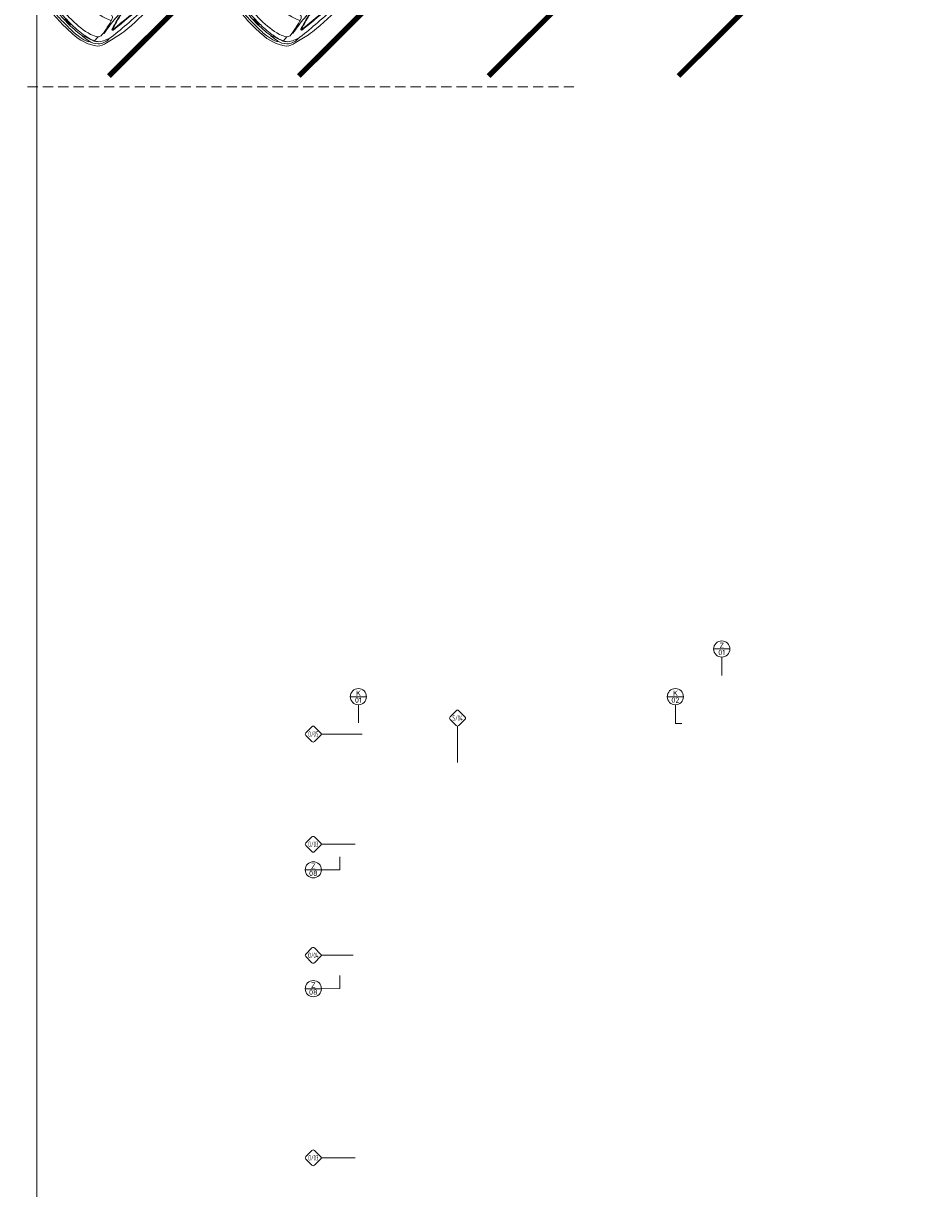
# Model space of a CAD drawing. Header units: millimetres. Extents: x -916886 to 3713765, y -2985421 to 1675785.
# Tile 119 of 656: x -500 to 16369, y -27070 to -5326. Entities that reach past the tile are written whole.
import ezdxf
from ezdxf.enums import TextEntityAlignment as Align

# ---------------------------------------------------------------- set-up
doc = ezdxf.new("R2010")
doc.units = ezdxf.units.MM
doc.linetypes.add('HIDDEN', pattern=[9.525, 6.35, -3.175])
doc.layers.add('_____detaily', color=1, linetype='Continuous')
for name, color, linetype, lineweight in [('A99_N_kce-pohl', 1, 'Continuous', 9), ('A99_N_znaceni 50', 5, 'Continuous', 5), ('A99_S_kce-rez-sil', 7, 'Continuous', 15), ('A99_S_sraf', 252, 'Continuous', 9)]:
    doc.layers.add(name, color=color, linetype=linetype, lineweight=lineweight)
doc.styles.add('A99_popis', font='isocpeur.ttf')

# ---------------------------------------------------------------- blocks, each defined once
blk = doc.blocks.new('*U80')
at = {"color": 0}
for p, q in [((-0.72, 4.14), (-4.15, 0.71)), ((4.14, 0.71), (0.71, 4.14)), ((-4.15, -0.72), (-0.72, -4.15)), ((0.71, -4.15), (4.14, -0.72)), ((4.44, 0), (23.52, 0))]:
    blk.add_line(p, q, dxfattribs=at)
for centre, start, end in [((-3.43, 0), 135, 225), ((0, 3.42), 45, 135), ((3.42, 0), 315, 45), ((0, -3.43), 225, 315)]:
    blk.add_arc(centre, 1.01, start, end, dxfattribs=at)
at = {"color": 0, "linetype": 'ByBlock', "style": 'A99_popis', "width": 0.953108}
blk.add_attdef('SKLADBA', text='', height=3, rotation=0.01026, dxfattribs=at).set_placement((-2.86, -1.51), (2.86, -1.5), align=Align.FIT)
blk = doc.blocks.new('*U81')
at = {"color": 0}
for p, q in [((-0.72, 4.14), (-4.15, 0.71)), ((4.14, 0.71), (0.71, 4.14)), ((-4.15, -0.72), (-0.72, -4.15)), ((0.71, -4.15), (4.14, -0.72)), ((4.44, 0), (22.39, 0))]:
    blk.add_line(p, q, dxfattribs=at)
for centre, start, end in [((-3.43, 0), 135, 225), ((0, 3.42), 45, 135), ((3.42, 0), 315, 45), ((0, -3.43), 225, 315)]:
    blk.add_arc(centre, 1.01, start, end, dxfattribs=at)
at = {"color": 0, "linetype": 'ByBlock', "style": 'A99_popis', "width": 0.953108}
blk.add_attdef('SKLADBA', text='', height=3, rotation=0.01026, dxfattribs=at).set_placement((-2.86, -1.51), (2.86, -1.5), align=Align.FIT)
blk = doc.blocks.new('*U84')
at = {"color": 0}
for p, q in [((-0.72, 4.14), (-4.15, 0.71)), ((4.14, 0.71), (0.71, 4.14)), ((-4.15, -0.72), (-0.72, -4.15)), ((0, -4.45), (0, -24.78)), ((0.71, -4.15), (4.14, -0.72))]:
    blk.add_line(p, q, dxfattribs=at)
for centre, start, end in [((-3.43, 0), 135, 225), ((0, 3.42), 45, 135), ((3.42, 0), 315, 45), ((0, -3.43), 225, 315)]:
    blk.add_arc(centre, 1.01, start, end, dxfattribs=at)
at = {"color": 0, "linetype": 'ByBlock', "style": 'A99_popis', "width": 0.953108}
blk.add_attdef('SKLADBA', text='', height=3, rotation=0.01026, dxfattribs=at).set_placement((-2.86, -1.51), (2.86, -1.5), align=Align.FIT)
blk = doc.blocks.new('*U108')
at = {"color": 0}
for p, q in [((-0.72, 4.14), (-4.15, 0.71)), ((4.14, 0.71), (0.71, 4.14)), ((-4.15, -0.72), (-0.72, -4.15)), ((0.71, -4.15), (4.14, -0.72)), ((4.44, 0), (27.36, 0))]:
    blk.add_line(p, q, dxfattribs=at)
for centre, start, end in [((-3.43, 0), 135, 225), ((0, 3.42), 45, 135), ((3.42, 0), 315, 45), ((0, -3.43), 225, 315)]:
    blk.add_arc(centre, 1.01, start, end, dxfattribs=at)
at = {"color": 0, "linetype": 'ByBlock', "style": 'A99_popis', "width": 0.953108}
blk.add_attdef('SKLADBA', text='', height=3, rotation=0.01026, dxfattribs=at).set_placement((-2.86, -1.51), (2.86, -1.5), align=Align.FIT)
blk = doc.blocks.new('A4_s1')
at = {"layer": 'A99_N_kce-pohl', "color": 8, "ltscale": 0.001}
for p, q in [((-0.771, 0.381), (-0.677, 0.323)), ((0.187, 0.314), (0.595, 0.303)), ((0.772, 0.381), (0.678, 0.323)), ((-0.577, -0.471), (-0.771, -0.346)), ((0.577, -0.471), (0.772, -0.346)), ((-0.576, -0.58), (-0.772, -0.514)), ((0.577, -0.58), (0.773, -0.514)), ((-0.661, -1.211), (-0.754, -1.174)), ((-0.576, -1.126), (-0.747, -1.295)), ((-0.576, -1.153), (-0.745, -1.325)), ((-0.576, -1.18), (-0.742, -1.364)), ((0.577, -1.126), (0.747, -1.295)), ((0.577, -1.153), (0.746, -1.325)), ((0.577, -1.18), (0.743, -1.364)), ((0.662, -1.211), (0.755, -1.174)), ((-0.592, -2.219), (-0.599, -2.328))]:
    blk.add_line(p, q, dxfattribs=at)
for points in [[(-0.161, 2.099, 0.114162), (-0.583, 1.992, 0.087549), (-0.741, 1.871, 0.103703), (-0.79, 1.79, -0.035221), (-0.83, 1.696, 0.086236), (-0.87, 1.565, 0.013422), (-0.88, 0.961, 0.021911), (-0.871, 0.802, -0.030372), (-0.866, 0.68, -0.000546), (-0.872, 0.419, -0.000546)], [(-0.321, 2.07, 0.113949), (-0.647, 1.928, 0.110503), (-0.808, 1.742, 14.831047)], [(-0.746, 1.726, -0.140772), (-0.49, 1.947, 0.131939), (-0.468, 1.965, 0.002041), (-0.444, 2, 0.510143), (-0.447, 2.009, 0.053747), (-0.58, 1.95, 0.036828), (-0.662, 1.895, 0.072903), (-0.747, 1.805, 0.048381), (-0.787, 1.734, 0.145066), (-0.793, 1.69, 0.047859), (-0.789, 1.676, 0.699627), (-0.779, 1.676, -0.039142), (-0.746, 1.726, 2.456175)], [(-0.254, 2.093, -0.081695), (-0.364, 2.099, 0.19237), (-0.429, 2.089, 0.017855), (-0.568, 2, 4.600747)], [(-0.49, 1.947, -0.017745), (-0.374, 2.007, 0.182809), (-0.34, 1.998, -0.030827), (0, 2.012, 10.800431)], [(-0.374, 2.007, -0.270348), (-0.373, 2.027, -0.181732), (-0.321, 2.07, -0.075569), (0, 2.104, 93.62931)], [(-0.34, 1.998, -0.604294), (-0.349, 2.035, -0.110033), (-0.283, 2.071, -0.070258), (0, 2.099, 39.890067)], [(0.375, 2.007, 0.270348), (0.374, 2.027, 0.181732), (0.321, 2.07, 0.075569), (0, 2.104, -93.62931)], [(0.341, 1.998, 0.604294), (0.35, 2.035, 0.110033), (0.284, 2.071, 0.070258), (0, 2.099, -39.890067)], [(0.49, 1.947, 0.017745), (0.375, 2.007, -0.182809), (0.341, 1.998, 0.030827), (0, 2.012, -10.800431)], [(0.162, 2.099, -0.114162), (0.583, 1.992, -0.087549), (0.742, 1.871, -0.103703), (0.791, 1.79, 0.035221), (0.831, 1.696, -0.086236), (0.871, 1.565, -0.013422), (0.88, 0.961, -0.021911), (0.872, 0.802, 0.030372), (0.867, 0.68, 0.000546), (0.873, 0.419, 0.000546)], [(0.35, 1.998, 0.393048), (0.346, 2.039, 0.06388), (0.306, 2.067, 0.085002), (0.228, 2.09, 16.816305)], [(0.255, 2.093, 0.081695), (0.365, 2.099, -0.19237), (0.43, 2.089, -0.017855), (0.568, 2, -4.600747)], [(0.321, 2.07, -0.113949), (0.648, 1.928, -0.110503), (0.809, 1.742, -14.831047)], [(0.747, 1.726, 0.140772), (0.49, 1.947, -0.131939), (0.469, 1.965, -0.002041), (0.445, 2, -0.510143), (0.448, 2.009, -0.053747), (0.581, 1.95, -0.036828), (0.663, 1.895, -0.072903), (0.748, 1.805, -0.048381), (0.788, 1.734, -0.145066), (0.794, 1.69, -0.047859), (0.79, 1.676, -0.699627), (0.779, 1.676, 0.039142), (0.747, 1.726, -2.456175)], [(-0.719, 0.711, -0.06334), (-0.49, 1.947, 5.20072)], [(0.72, 0.711, 0.06334), (0.49, 1.947, -5.20072)], [(-0.784, 1.672, 0.013414), (-0.848, 0.427, 0.013414)], [(-0.719, 0.711, -0.081112), (-0.782, 0.836, -0.078206), (-0.793, 0.912, -0.023397), (-0.746, 1.726, -14.894171)], [(0.72, 0.711, 0.081112), (0.782, 0.836, 0.078206), (0.793, 0.912, 0.023397), (0.747, 1.726, 14.894171)], [(0.785, 1.672, -0.013414), (0.849, 0.427, -0.013414)], [(0, 0.922), (-0.062, 0.922, 0.116542), (-0.652, 0.783, 0.110231), (-0.706, 0.739, 0.243797), (-0.717, 0.679, 0.009225), (-0.585, 0.082, 0.422584), (-0.559, 0.067, -0.037682), (-0.049, 0.117, -0.005218), (0, 0.118, 11.857072)], [(0, 0.888), (-0.066, 0.888, 0.129481), (-0.685, 0.725, 0.333088), (-0.699, 0.693, -0.003015), (-0.568, 0.117, 0.412979), (-0.536, 0.097, -0.047947), (-0.138, 0.144, 0.149586), (-0.119, 0.15, -0.14072), (-0.089, 0.161), (0, 0.161)], [(0, 0.922), (0.063, 0.922, -0.116542), (0.653, 0.783, -0.110231), (0.706, 0.739, -0.243797), (0.718, 0.679, -0.009225), (0.586, 0.082, -0.422584), (0.56, 0.067, 0.037682), (0.05, 0.117, 0.005218), (0, 0.118, -11.857072)], [(0, 0.888), (0.066, 0.888, -0.129481), (0.686, 0.725, -0.333088), (0.7, 0.693, 0.003015), (0.569, 0.117, -0.412979), (0.537, 0.097, 0.047947), (0.138, 0.144, -0.149586), (0.12, 0.15, 0.14072), (0.09, 0.161), (0, 0.161)], [(-0.866, 0.688, 0.042265), (-0.788, 0.654, -0.189121), (-0.75, 0.621, -4.135764)], [(-0.716, 0.674, 0.217671), (-0.751, 0.623, -11.507812)], [(0, 0.794), (-0.04, 0.794, 0.050951), (-0.342, 0.763, 0.035587), (-0.563, 0.701, 0.120365), (-0.641, 0.649, 0.262155), (-0.665, 0.547, 2.362076)], [(-0.536, 0.097), (-0.616, 0.483, -0.102789), (-0.616, 0.672, 19.660591)], [(0, 0.578), (-0.25, 0.642, 0.189925), (-0.503, 0.61), (-0.617, 0.558)], [(0, 0.77), (-0.031, 0.77, 0.10287), (-0.615, 0.661, 1.123792)], [(0, 0.708, 0.060413), (-0.2, 0.694, -0.579637), (-0.211, 0.707, -0.074543), (-0.191, 0.745, -13.415039)], [(0, 0.794), (0.041, 0.794, -0.050951), (0.343, 0.763, -0.035587), (0.564, 0.701, -0.120365), (0.642, 0.649, -0.262155), (0.666, 0.547, -2.362076)], [(0, 0.77), (0.032, 0.77, -0.10287), (0.615, 0.661, -1.123792)], [(0, 0.708, -0.060413), (0.201, 0.694, 0.579637), (0.212, 0.707, 0.074543), (0.191, 0.745, 13.415039)], [(0.537, 0.097), (0.617, 0.483, 0.102789), (0.617, 0.672, -19.660591)], [(0.717, 0.674, -0.217671), (0.752, 0.623, 11.507812)], [(0.867, 0.688, -0.042265), (0.789, 0.654, 0.189121), (0.75, 0.621, 4.135764)], [(-0.734, 0.388, 0.521545), (-0.781, 0.364, -0.26851), (-0.8, 0.34, -0.044776), (-0.982, 0.285, -0.525173), (-0.994, 0.296, -0.13811), (-0.963, 0.363, -0.122006), (-0.897, 0.41, -0.028277), (-0.81, 0.438, 0.141219), (-0.75, 0.474, -0.696584), (-0.737, 0.469, 0.138376), (-0.734, 0.392, -0.153731), (-0.734, 0.388, -1.392998)], [(-0.756, 0.391, 0.468273), (-0.788, 0.446, -0.851045)], [(-0.781, 0.45, 0.000265), (-0.782, 0.534, -0.088368), (-0.769, 0.611, -0.265779), (-0.755, 0.622, -0.384532), (-0.748, 0.617, -0.018969), (-0.609, 0.075, -0.021215), (-0.581, -0.092, -0.036706), (-0.566, -0.375, 0.009006), (-0.566, -0.534)], [(-0.771, 0.456, 0.000245), (-0.772, 0.534, -0.088368), (-0.759, 0.607, -0.163287), (-0.756, 0.611, -0.018847), (-0.619, 0.073, -0.021215), (-0.591, -0.093, -0.036706), (-0.576, -0.375, 0.008765), (-0.576, -0.541)], [(0, 0.496), (-0.278, 0.596, 0.207296), (-0.464, 0.583), (-0.621, 0.507)], [(0, 0.496), (0.125, 0.451, -0.422487), (0.187, 0.314, -0.089908), (0.144, 0.245, -0.341217), (0.114, 0.239), (-0.106, 0.279), (-0.139, 0.324, 0.090272), (-0.585, 0.31, -1.237414)], [(-0.555, 0.409, -0.331405), (-0.357, 0.58, 28.71225)], [(-0.159, 0.409, 0.331405), (-0.357, 0.58, -28.71225)], [(0, 0.578), (0.551, 0.437, -0.145623), (0.612, 0.4, -2.268978)], [(0.782, 0.45, -0.000265), (0.783, 0.534, 0.088368), (0.769, 0.611, 0.265779), (0.756, 0.622, 0.384532), (0.748, 0.617, 0.018969), (0.61, 0.075, 0.021215), (0.582, -0.092, 0.036706), (0.566, -0.375, -0.009006), (0.567, -0.534)], [(0.772, 0.456, -0.000245), (0.773, 0.534, 0.088368), (0.76, 0.607, 0.163287), (0.757, 0.611, 0.018847), (0.62, 0.073, 0.021215), (0.591, -0.093, 0.036706), (0.576, -0.375, -0.008765), (0.577, -0.541)], [(0.735, 0.388, -0.521545), (0.782, 0.364, 0.26851), (0.801, 0.34, 0.044776), (0.983, 0.285, 0.525173), (0.995, 0.296, 0.13811), (0.964, 0.363, 0.122006), (0.897, 0.41, 0.028277), (0.811, 0.438, -0.141219), (0.751, 0.474, 0.696584), (0.737, 0.469, -0.138376), (0.735, 0.392, 0.153731), (0.735, 0.388, 1.392998)], [(-0.893, -0.353, 0.075246), (-0.829, -0.404, 0.075661), (-0.771, -0.428, -0.1077), (-0.753, -0.436, 0.077855), (-0.566, -0.534), (-0.566, -1.271, -0.017281), (-0.574, -1.506, -0.048898), (-0.607, -1.704, -0.006309), (-0.673, -1.933, -0.745327), (-0.7, -1.933, -0.030162), (-0.782, -0.425, 0.002466), (-0.781, 0.364, 0.002466)], [(-0.875, 0.313, -0.00106), (-0.889, -0.194, -0.00106)], [(-0.85, 0.321, 0.004764), (-0.855, -0.122, 0.004764)], [(-0.772, -0.438, 0.002558), (-0.771, 0.383, 0.002558)], [(-0.555, 0.409, 0.214121), (-0.357, 0.338, 1.239237)], [(-0.159, 0.409, -0.214121), (-0.357, 0.338, -1.239237)], [(0.894, -0.353, -0.075246), (0.83, -0.404, -0.075661), (0.771, -0.428, 0.1077), (0.754, -0.436, -0.077855), (0.567, -0.534), (0.567, -1.271, 0.017281), (0.575, -1.506, 0.048898), (0.608, -1.704, 0.006309), (0.673, -1.933, 0.745327), (0.701, -1.933, 0.030162), (0.783, -0.425, -0.002466), (0.782, 0.364, -0.002466)], [(0.851, 0.321, -0.004764), (0.856, -0.122)], [(0.876, 0.313, 0.00106), (0.89, -0.194, 0.00106)], [(-0.561, 0.066, -0.015553), (-0.557, -1.455, -0.018), (-0.578, -1.785, -0.028975), (-0.628, -2.094, 0.108689)], [(0.561, 0.066, 0.015553), (0.558, -1.455, 0.018), (0.579, -1.785, 0.028975), (0.628, -2.094, -0.108689)], [(-0.847, -0.174, 0.521608), (-0.849, -0.289, -0.566024), (-0.854, -0.346, -0.34388), (-0.855, -0.122, -0.16908), (-0.847, -0.174, -3.179393)], [(-0.855, -0.181, 0.00111), (-0.855, -0.284, 0.00111)], [(-0.851, -0.178, -0.11321), (-0.849, -0.289, -18.522935)], [(0.847, -0.174, -0.521608), (0.85, -0.289, 0.566024), (0.855, -0.346, 0.34388), (0.856, -0.122, 0.16908), (0.847, -0.174, 3.179393)], [(0.852, -0.178, 0.11321), (0.85, -0.289, 18.522935)], [(0.856, -0.181, -0.00111), (0.856, -0.284, -0.00111)], [(-0.891, -0.262, -0.000004), (-0.891, -0.265, 0.020751), (-0.874, -1.72, 0.046342), (-0.847, -1.908, -0.009219), (-0.784, -2.189, 0.112112), (-0.711, -2.352, 0.155536), (-0.22, -2.521, 0.031248), (0, -2.529)], [(-0.854, -0.346, 0.006899), (-0.84, -0.987, 0.006899)], [(0.892, -0.262, 0.000004), (0.892, -0.265, -0.020751), (0.875, -1.72, -0.046342), (0.848, -1.908, 0.009219), (0.785, -2.189, -0.112112), (0.711, -2.352, -0.155536), (0.221, -2.521, -0.031248), (0, -2.529)], [(0.855, -0.346, -0.006899), (0.841, -0.987, -0.006899)], [(-0.576, -0.541), (-0.576, -1.271, -0.017281), (-0.584, -1.505, -0.048898), (-0.617, -1.702, -0.006309), (-0.682, -1.93, -0.689125), (-0.69, -1.931, -0.029883), (-0.772, -0.438)], [(0.577, -0.541), (0.577, -1.271, 0.017281), (0.585, -1.505, 0.048898), (0.618, -1.702, 0.006309), (0.683, -1.93, 0.689125), (0.691, -1.931, 0.029883), (0.773, -0.438)], [(-0.828, -1.034, 0.521608), (-0.83, -1.149, -0.566024), (-0.835, -1.206, -0.34388), (-0.836, -0.982, -0.16908), (-0.828, -1.034, -3.179393)], [(-0.838, -1.043, 0.001111), (-0.834, -1.146)], [(-0.832, -1.038, -0.11321), (-0.83, -1.149, -18.522935)], [(0.828, -1.034, -0.521608), (0.831, -1.149, 0.566024), (0.836, -1.206, 0.34388), (0.837, -0.982, 0.16908), (0.828, -1.034, 3.179393)], [(0.833, -1.038, 0.11321), (0.831, -1.149, 18.522935)], [(0.839, -1.043, -0.001111), (0.834, -1.146)], [(-0.742, -1.364, -0.443494), (-0.806, -1.364, -0.033791), (-0.895, -1.171, 61.694048)], [(-0.831, -1.204, 0.005134), (-0.804, -1.68, 0.015), (-0.764, -2.105)], [(0.743, -1.364, 0.443494), (0.807, -1.364, 0.033791), (0.896, -1.171, -61.694048)], [(0.832, -1.204, -0.005134), (0.805, -1.68, -0.015), (0.764, -2.105)], [(0.765, -1.481), (0.765, -1.605, 0.452272), (0.792, -1.628), (0.813, -1.628, 0.391191), (0.834, -1.61), (0.843, -1.472, 0.393048), (0.815, -1.438, 0.452765), (0.765, -1.481, -87.067157)], [(0, -2.349), (-0.033, -2.349, -0.070141), (-0.464, -2.288, -0.109827), (-0.592, -2.219, -0.254814), (-0.619, -2.144, -0.038503), (-0.543, -1.808, -0.414368), (-0.445, -1.757, 0.050855), (0, -1.782, 10.358193)], [(-0.551, -1.833, 0.126752), (-0.107, -1.925), (0, -1.925)], [(0, -2.349), (0.033, -2.349, 0.070141), (0.465, -2.288, 0.109827), (0.592, -2.219, 0.254814), (0.62, -2.144, 0.038503), (0.544, -1.808, 0.414368), (0.446, -1.757, -0.050855), (0, -1.782, -10.358193)], [(0.552, -1.833, -0.126752), (0.108, -1.925), (0, -1.925)], [(-0.357, -2.421), (-0.599, -2.328, -0.203318), (-0.742, -2.145, 0.030058), (-0.754, -2.109, 0.674189), (-0.768, -2.109, 0.20096), (-0.686, -2.314, 0.158171), (-0.526, -2.397, -0.008119), (-0.388, -2.422, 0.116456), (-0.357, -2.421, 7.136787)], [(0.358, -2.421), (0.6, -2.328, 0.203318), (0.743, -2.145, -0.030058), (0.755, -2.109, -0.674189), (0.769, -2.109, -0.20096), (0.686, -2.314, -0.158171), (0.527, -2.397, 0.008119), (0.389, -2.422, -0.116456), (0.358, -2.421, -7.136787)], [(0, -2.412), (-0.055, -2.412, -0.038022), (-0.363, -2.389, -0.050452), (-0.599, -2.328, -0.885264)], [(0, -2.412), (0.056, -2.412, 0.038022), (0.364, -2.389, 0.050452), (0.6, -2.328, 0.885264)], [(0, -2.49), (-0.07, -2.49, -0.029985), (-0.319, -2.475, -0.059314), (-0.49, -2.433, -0.134361), (-0.546, -2.393, 15.039514)], [(-0.357, -2.421, 0.0367), (0, -2.447, -35.990146)], [(0, -2.49), (0.071, -2.49, 0.029985), (0.32, -2.475, 0.059314), (0.491, -2.433, 0.134361), (0.547, -2.393, -15.039514)], [(0.358, -2.421, -0.0367), (0, -2.447, 35.990146)]]:
    blk.add_lwpolyline(points, format="xyb", dxfattribs=at)
for points in [[(0, 0.654), (-0.2, 0.654), (-0.2, 0.672)], [(0, 0.654), (0.201, 0.654), (0.201, 0.672)], [(-0.781, 0.364), (-0.994, 0.296)], [(0.782, 0.364), (0.995, 0.296)]]:
    blk.add_lwpolyline(points, dxfattribs=at)
for centre in [(-0.559, 0.639), (0.56, 0.639)]:
    blk.add_circle(centre, 0.0342, dxfattribs=at)
at = {"layer": 'A99_N_kce-pohl', "color": 8, "ltscale": 0.001, "extrusion": (0, 0, -1)}
for centre in [(-0.047, 2.069), (-0.016, 2.068), (0.017, 2.068), (-0.047, -2.427), (-0.016, -2.428), (0.017, -2.428)]:
    blk.add_ellipse(centre, major_axis=(0.0241, 0), ratio=0.365443, dxfattribs=at)
at = {"layer": 'A99_N_kce-pohl', "color": 8, "ltscale": 0.001}
for centre in [(0.017, 2.068), (0.049, 2.068), (0.017, -2.428), (0.049, -2.428)]:
    blk.add_ellipse(centre, major_axis=(-0.0241, 0), ratio=0.365443, dxfattribs=at)
blk = doc.blocks.new('*U20')
at = {"color": 0, "linetype": 'ByBlock'}
blk.add_line((-3.02, 0), (3.02, 0), dxfattribs=at)
blk.add_circle((0, 0), 3.02, dxfattribs=at)
at = {"color": 0, "linetype": 'ByBlock', "style": 'A99_popis'}
for tag, p in [('KATEGORIE', (0, 1.31)), ('PRVEK', (0, -1.3))]:
    blk.add_attdef(tag, text='', height=2, dxfattribs=at).set_placement(p, align=Align.MIDDLE_CENTER)

msp = doc.modelspace()

# ---------------------------------------------------------------- linework, layer by layer
at = {"layer": '_____detaily', "linetype": 'HIDDEN', "lineweight": 5, "ltscale": 30}
msp.add_lwpolyline([(9770, -6510), (-500, -6510)], dxfattribs=at)
at = {"layer": 'A99_N_znaceni 50'}
for points in [[(12527.5, -17151), (12527.5, -17497.5)], [(5750, -18041), (5750, -18375)], [(11662.5, -18041), (11662.5, -18387.5)], [(11785, -18387.5), (11662.5, -18387.5)]]:
    msp.add_lwpolyline(points, dxfattribs=at)
at = {"layer": 'A99_N_znaceni 50', "lineweight": 5}
for points in [[(5402.5, -20877.5), (5403.3, -21119.5)], [(5060, -21120.6), (5403.3, -21119.5)], [(5402.5, -23095), (5403.3, -23337)], [(5060, -23338.1), (5403.3, -23337)]]:
    msp.add_lwpolyline(points, dxfattribs=at)
at = {"layer": 'A99_S_kce-rez-sil', "color": 4, "linetype": 'Continuous', "lineweight": 0, "ltscale": 0.5}
msp.add_lwpolyline([(-250, 5640), (-250, -69359.4)], dxfattribs=at)
at = {"layer": 'A99_S_sraf', "color": 8, "linetype": 'Continuous', "lineweight": 0, "ltscale": 0.5, "const_width": 100}
for points in [[(1097.1, -6310), (5696.3, -1724.2)], [(4637.8, -6310), (9237, -1724.2)], [(8178.5, -6310), (12777.8, -1724.2)], [(11719.2, -6310), (16318.5, -1724.2)]]:
    msp.add_lwpolyline(points, dxfattribs=at)

# ---------------------------------------------------------------- block references
at = {"layer": 'A99_N_kce-pohl', "linetype": 'Continuous', "lineweight": 0, "xscale": -1000.000000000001, "yscale": 1000.000000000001, "zscale": 1000.000000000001, "rotation": 314.6244640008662}
for p in [(2058.7, -3595), (5580, -3595)]:
    msp.add_blockref('A4_s1', p, dxfattribs=at)
at = {"layer": 'A99_N_znaceni 50', "xscale": 50, "yscale": 50, "zscale": 50}
for p, values in [((12527.5, -17000), {'KATEGORIE': 'Z', 'PRVEK': '01'}), ((5750, -17890), {'KATEGORIE': 'K', 'PRVEK': '01'}), ((11662.5, -17890), {'KATEGORIE': 'K', 'PRVEK': '02'}), ((4909, -21120.6), {'KATEGORIE': 'Z', 'PRVEK': '08'}), ((4909, -23338.1), {'KATEGORIE': 'Z', 'PRVEK': '08'})]:
    msp.add_blockref('*U20', p, dxfattribs=at).add_auto_attribs(values)
at = {"layer": 'A99_N_znaceni 50', "lineweight": 5}
ref = msp.add_blockref('*U84', (7600, -18289.2), dxfattribs=dict(at, xscale=33.325, yscale=33.325, zscale=33.325))
ref.add_attrib('SKLADBA', 'S/04', dxfattribs={"layer": '0', "color": 0, "linetype": 'ByBlock', "height": 100, "rotation": 0.01026, "style": 'A99_popis', "width": 0.635246}).set_placement((7504.6, -18339.4), (7695.2, -18339.3), align=Align.FIT)
ref = msp.add_blockref('*U108', (4908.1, -18588.2), dxfattribs=dict(at, xscale=33.325, yscale=33.325, zscale=33.325))
ref.add_attrib('SKLADBA', 'O/05', dxfattribs={"layer": '0', "color": 0, "linetype": 'ByBlock', "height": 100, "rotation": 0.01026, "style": 'A99_popis', "width": 0.657151}).set_placement((4812.7, -18638.3), (5003.3, -18638.3), align=Align.FIT)
ref = msp.add_blockref('*U80', (4908.1, -20643.2), dxfattribs=dict(at, xscale=33.325, yscale=33.325, zscale=33.325))
ref.add_attrib('SKLADBA', 'O/03', dxfattribs={"layer": '0', "color": 0, "linetype": 'ByBlock', "height": 100, "rotation": 0.01026, "style": 'A99_popis', "width": 0.657151}).set_placement((4812.7, -20693.3), (5003.3, -20693.3), align=Align.FIT)
ref = msp.add_blockref('*U81', (4908, -22715.5), dxfattribs=dict(at, xscale=33.325, yscale=33.325, zscale=33.325))
ref.add_attrib('SKLADBA', 'O/04', dxfattribs={"layer": '0', "color": 0, "linetype": 'ByBlock', "height": 100, "rotation": 0.01026, "style": 'A99_popis', "width": 0.635246}).set_placement((4812.5, -22765.6), (5003.1, -22765.6), align=Align.FIT)
ref = msp.add_blockref('*U80', (4908.1, -26493.2), dxfattribs=dict(at, xscale=33.325, yscale=33.325, zscale=33.325))
ref.add_attrib('SKLADBA', 'O/03', dxfattribs={"layer": '0', "color": 0, "linetype": 'ByBlock', "height": 100, "rotation": 0.01026, "style": 'A99_popis', "width": 0.657151}).set_placement((4812.7, -26543.3), (5003.3, -26543.3), align=Align.FIT)

doc.saveas('drawing.dxf')
